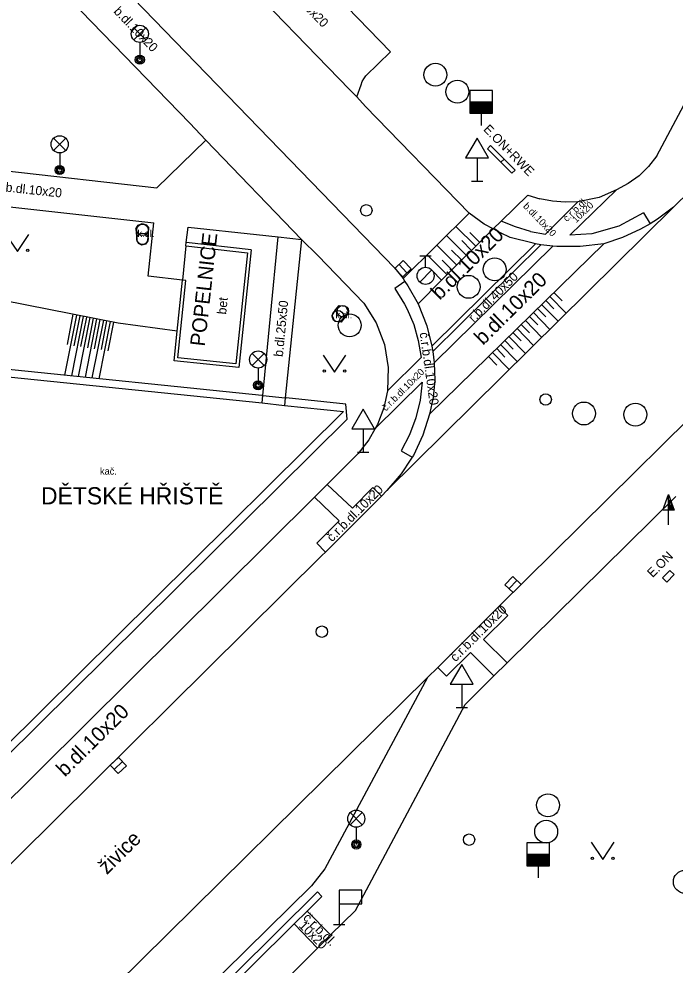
# Model space of a CAD drawing. Extents: x -598233 to -596890, y -1157848 to -1156431.
# Drawn here: x -597747.98 to -597719.3, y -1156759.46 to -1156718.14 of the extents above; entities that cross this region are included whole.
import ezdxf

# ---------------------------------------------------------------- set-up
doc = ezdxf.new("R2010")
doc.units = 0
for name, color, linetype in [('Level 10', 7, 'Continuous'), ('Level 11', 7, 'Continuous'), ('Level 14', 7, 'Continuous'), ('Level 15', 7, 'Continuous'), ('Level 24', 7, 'Continuous'), ('Level 25', 7, 'Continuous'), ('Level 27', 7, 'Continuous'), ('Level 28', 7, 'Continuous'), ('Level 33', 7, 'Continuous'), ('Level 34', 7, 'Continuous'), ('Level 36', 7, 'Continuous'), ('Level 40', 7, 'Continuous'), ('Level 41', 7, 'Continuous'), ('Level 42', 7, 'Continuous'), ('Level 7', 7, 'Continuous'), ('Level 8', 7, 'Continuous')]:
    doc.layers.add(name, color=color, linetype=linetype)

msp = doc.modelspace()

# ---------------------------------------------------------------- linework, layer by layer
at = {"layer": 'Level 10'}
for points in [[(-597736.94, -1156714.2), (-597731.74, -1156719.58)], [(-597731.55, -1156729.03), (-597744.81, -1156715.34)], [(-597731.74, -1156719.58), (-597732.82, -1156720.63)], [(-597733.03, -1156721.02), (-597732.98, -1156720.88), (-597732.91, -1156720.75), (-597732.82, -1156720.63)], [(-597733.22, -1156721.55), (-597733.03, -1156721.02)], [(-597733.22, -1156721.55), (-597732.83, -1156721.96), (-597728.3, -1156726.62)], [(-597719.38, -1156726.36), (-597718.65, -1156725.65)], [(-597726.51, -1156727.68), (-597726.94, -1156727.48), (-597727.26, -1156727.31), (-597727.65, -1156727.1), (-597728.3, -1156726.62)], [(-597719.38, -1156726.36), (-597720.07, -1156726.88), (-597720.4, -1156727.09), (-597720.82, -1156727.32), (-597721.6, -1156727.68), (-597722.42, -1156727.96)], [(-597722.42, -1156727.96), (-597723.45, -1156728.08), (-597724.48, -1156728.08), (-597724.65, -1156728.06), (-597725.18, -1156728), (-597725.41, -1156727.96), (-597725.51, -1156727.94), (-597726.51, -1156727.68)], [(-597731.55, -1156729.03), (-597731.19, -1156729.47), (-597731.11, -1156729.6), (-597730.98, -1156729.79), (-597730.54, -1156730.58)], [(-597730.54, -1156730.58), (-597730.16, -1156731.55), (-597729.93, -1156732.43)], [(-597727, -1156743.79), (-597713.95, -1156730.92)], [(-597729.93, -1156732.43), (-597729.89, -1156732.66), (-597729.83, -1156733.16), (-597729.81, -1156733.92), (-597729.88, -1156734.67), (-597730.04, -1156735.4)], [(-597730.04, -1156735.4), (-597730.33, -1156736.32), (-597730.74, -1156737.2), (-597730.79, -1156737.28), (-597730.85, -1156737.37), (-597731.27, -1156738.01), (-597731.9, -1156738.74)], [(-597734.74, -1156741.57), (-597734.59, -1156741.42), (-597732.14, -1156738.98), (-597731.9, -1156738.74)], [(-597749.69, -1156756.36), (-597734.74, -1156741.57)], [(-597730.12, -1156746.9), (-597729.67, -1156746.46), (-597727, -1156743.79)], [(-597730.12, -1156746.9), (-597734.61, -1156755.26)], [(-597734.61, -1156755.26), (-597735.19, -1156755.99)], [(-597735.19, -1156755.99), (-597742.82, -1156763.5)]]:
    msp.add_lwpolyline(points, dxfattribs=at)
at = {"layer": 'Level 11'}
for points in [[(-597733.53, -1156721.22), (-597738.7, -1156715.88)], [(-597720.1, -1156724.12), (-597715.58, -1156715.64)], [(-597740.52, -1156722.69), (-597746.22, -1156716.8)], [(-597733.22, -1156721.55), (-597733.53, -1156721.22)], [(-597739.82, -1156723.43), (-597740.52, -1156722.69)], [(-597741.96, -1156725.51), (-597739.82, -1156723.43)], [(-597735.63, -1156727.78), (-597739.82, -1156723.43)], [(-597755.35, -1156724.01), (-597741.96, -1156725.51)], [(-597720.1, -1156724.12), (-597720.46, -1156724.58), (-597720.88, -1156724.99), (-597721.35, -1156725.33), (-597721.87, -1156725.6)], [(-597755.44, -1156725.56), (-597754.93, -1156725.62), (-597742.09, -1156727.05)], [(-597727.26, -1156727.31), (-597726.91, -1156726.97), (-597725.74, -1156725.83)], [(-597725.74, -1156725.83), (-597725.21, -1156725.99)], [(-597721.87, -1156725.6), (-597723.9, -1156727.59)], [(-597721.87, -1156725.6), (-597722.63, -1156725.94), (-597723.56, -1156726.13)], [(-597723.56, -1156726.13), (-597724.11, -1156726.14), (-597724.67, -1156726.1), (-597725.21, -1156725.99)], [(-597723.56, -1156726.13), (-597724.97, -1156727.54)], [(-597731.9, -1156738.74), (-597719.38, -1156726.36)], [(-597731.19, -1156729.47), (-597728.3, -1156726.62)], [(-597720.69, -1156726.61), (-597721.77, -1156727.19), (-597722.95, -1156727.53), (-597723.9, -1156727.59)], [(-597720.69, -1156726.61), (-597720.4, -1156727.09)], [(-597742.77, -1156727.14), (-597742.6, -1156727.07), (-597742.42, -1156727.13), (-597742.31, -1156727.28)], [(-597742.34, -1156729.37), (-597742.09, -1156727.05)], [(-597725.63, -1156727.42), (-597726.28, -1156727.22), (-597726.91, -1156726.97)], [(-597742.87, -1156727.3), (-597742.77, -1156727.14)], [(-597742.87, -1156727.3), (-597742.83, -1156727.79)], [(-597742.35, -1156727.83), (-597742.31, -1156727.28)], [(-597740.67, -1156727.9), (-597740.59, -1156727.23)], [(-597740.59, -1156727.23), (-597737.6, -1156727.55)], [(-597737.6, -1156727.55), (-597736.65, -1156727.66)], [(-597730.54, -1156730.58), (-597729.51, -1156729.55), (-597727.26, -1156727.31)], [(-597725.63, -1156727.42), (-597724.97, -1156727.54)], [(-597742.44, -1156727.97), (-597742.61, -1156728.02), (-597742.76, -1156727.95), (-597742.83, -1156727.79)], [(-597742.44, -1156727.97), (-597742.35, -1156727.83)], [(-597737.35, -1156734.91), (-597737.32, -1156734.59), (-597736.65, -1156727.66)], [(-597736.65, -1156727.66), (-597735.64, -1156727.77)], [(-597735.64, -1156727.77), (-597736.34, -1156734.69), (-597736.37, -1156735.02)], [(-597734.92, -1156728.47), (-597735.63, -1156727.78)], [(-597729.93, -1156732.43), (-597725.41, -1156727.96)], [(-597740.69, -1156728.05), (-597740.84, -1156729.55)], [(-597729.89, -1156732.66), (-597725.18, -1156728)], [(-597729.83, -1156733.16), (-597724.65, -1156728.06)], [(-597732.91, -1156730.55), (-597734.92, -1156728.47)], [(-597740.84, -1156729.55), (-597742.34, -1156729.37)], [(-597731.11, -1156729.6), (-597731.55, -1156729.91)], [(-597731.55, -1156729.91), (-597731.13, -1156730.6)], [(-597733.72, -1156731.15), (-597733.9, -1156731.38), (-597734.18, -1156731.35), (-597734.3, -1156731.09), (-597734.15, -1156730.85)], [(-597734.15, -1156730.85), (-597733.98, -1156730.65), (-597733.71, -1156730.68), (-597733.59, -1156730.92), (-597733.72, -1156731.15)], [(-597732.91, -1156730.55), (-597732.37, -1156731.41)], [(-597731.13, -1156730.6), (-597731.02, -1156730.81)], [(-597731.02, -1156730.81), (-597730.73, -1156731.49), (-597730.53, -1156732.19), (-597730.4, -1156732.92)], [(-597732.37, -1156731.41), (-597732.01, -1156732.36), (-597731.84, -1156733.36), (-597731.87, -1156734.38)], [(-597731.87, -1156734.38), (-597730.4, -1156732.92)], [(-597748.46, -1156733.77), (-597737.35, -1156734.91)], [(-597732.41, -1156736.03), (-597730.36, -1156734)], [(-597730.36, -1156734), (-597730.45, -1156734.79), (-597730.63, -1156735.56), (-597730.91, -1156736.3), (-597731.27, -1156737)], [(-597731.87, -1156734.38), (-597732.04, -1156735.13), (-597732.31, -1156735.85), (-597732.41, -1156736.03), (-597732.69, -1156736.52), (-597733.16, -1156737.12)], [(-597737.35, -1156734.91), (-597736.37, -1156735.02)], [(-597733.8, -1156735.28), (-597750.33, -1156751.64)], [(-597736.37, -1156735.02), (-597733.8, -1156735.28)], [(-597731.27, -1156737), (-597730.79, -1156737.28)], [(-597735.07, -1156739.03), (-597734.51, -1156738.47), (-597733.16, -1156737.12)], [(-597734.51, -1156738.47), (-597733.41, -1156739.5)], [(-597733.41, -1156739.5), (-597732.51, -1156738.6)], [(-597732.51, -1156738.6), (-597732.14, -1156738.98)], [(-597751.11, -1156754.92), (-597735.07, -1156739.03)], [(-597735.07, -1156739.03), (-597733.98, -1156740.06)], [(-597728.48, -1156748.08), (-597727.22, -1156746.83), (-597726.65, -1156746.26), (-597719.27, -1156738.99)], [(-597734.97, -1156741.04), (-597733.98, -1156740.06)], [(-597734.97, -1156741.04), (-597734.59, -1156741.42)], [(-597726.61, -1156744.19), (-597727, -1156743.79)], [(-597726.61, -1156744.19), (-597727.68, -1156745.24)], [(-597727.68, -1156745.24), (-597726.65, -1156746.26)], [(-597728.25, -1156745.81), (-597729.29, -1156746.84)], [(-597728.25, -1156745.81), (-597727.22, -1156746.83)], [(-597729.29, -1156746.84), (-597729.67, -1156746.46)], [(-597744.88, -1156761.45), (-597730.12, -1156746.9)], [(-597733.28, -1156757.08), (-597728.48, -1156748.08)], [(-597734.94, -1156756.26), (-597749.23, -1156770.4)], [(-597749.01, -1156770.58), (-597735.95, -1156757.66), (-597735.39, -1156757.1), (-597734.74, -1156756.46)], [(-597734.74, -1156756.46), (-597734.94, -1156756.26)], [(-597735.39, -1156757.1), (-597734.36, -1156758.14)], [(-597734.94, -1156758.72), (-597734.36, -1156758.14), (-597733.28, -1156757.08)], [(-597735.95, -1156757.66), (-597734.94, -1156758.72)], [(-597741.13, -1156764.88), (-597734.94, -1156758.72)]]:
    msp.add_lwpolyline(points, dxfattribs=at)
at = {"layer": 'Level 14'}
for points in [[(-597730.04, -1156735.4), (-597722.42, -1156727.96)], [(-597743.64, -1156731.43), (-597749.72, -1156730.23)], [(-597741.07, -1156731.77), (-597743.64, -1156731.43)]]:
    msp.add_lwpolyline(points, dxfattribs=at)
at = {"layer": 'Level 15'}
for points in [[(-597728.89, -1156727.2), (-597728.02, -1156728.07)], [(-597728.28, -1156727.46), (-597727.85, -1156727.89)], [(-597728.42, -1156728.47), (-597729.29, -1156727.6)], [(-597728.63, -1156727.81), (-597728.2, -1156728.25)], [(-597728.85, -1156728.89), (-597729.72, -1156728.02)], [(-597728.63, -1156728.68), (-597729.07, -1156728.24)], [(-597729.27, -1156729.32), (-597730.14, -1156728.44)], [(-597729.06, -1156729.1), (-597729.49, -1156728.67)], [(-597729.51, -1156729.55), (-597729.92, -1156729.12)], [(-597724.6, -1156730.8), (-597724.96, -1156730.44)], [(-597724.07, -1156730.99), (-597724.78, -1156730.26)], [(-597724.24, -1156730.45), (-597724.6, -1156730.09)], [(-597724.96, -1156731.15), (-597725.32, -1156730.79)], [(-597724.42, -1156731.34), (-597725.14, -1156730.61)], [(-597745.47, -1156731.07), (-597745.99, -1156733.7)], [(-597745.62, -1156731.04), (-597745.88, -1156732.36)], [(-597745.18, -1156731.13), (-597745.69, -1156733.73)], [(-597745.32, -1156731.1), (-597745.58, -1156732.41)], [(-597744.88, -1156731.18), (-597745.39, -1156733.76)], [(-597745.03, -1156731.16), (-597745.29, -1156732.45)], [(-597744.59, -1156731.24), (-597745.09, -1156733.79)], [(-597744.74, -1156731.21), (-597744.99, -1156732.5)], [(-597725.31, -1156731.5), (-597725.67, -1156731.14)], [(-597724.78, -1156731.7), (-597725.49, -1156730.96)], [(-597744.29, -1156731.3), (-597744.79, -1156733.82)], [(-597744.44, -1156731.27), (-597744.69, -1156732.54)], [(-597744, -1156731.36), (-597744.49, -1156733.85)], [(-597744.15, -1156731.33), (-597744.39, -1156732.58)], [(-597743.85, -1156731.39), (-597744.1, -1156732.63)], [(-597725.49, -1156732.4), (-597726.21, -1156731.66)], [(-597725.67, -1156731.85), (-597726.03, -1156731.49)], [(-597725.13, -1156732.05), (-597725.85, -1156731.31)], [(-597725.84, -1156732.75), (-597726.57, -1156732.01)], [(-597726.03, -1156732.2), (-597726.39, -1156731.83)], [(-597726.2, -1156733.1), (-597726.93, -1156732.36)], [(-597726.38, -1156732.56), (-597726.75, -1156732.18)], [(-597727.1, -1156733.26), (-597727.46, -1156732.88)], [(-597726.55, -1156733.45), (-597727.28, -1156732.71)], [(-597726.74, -1156732.91), (-597727.1, -1156732.53)]]:
    msp.add_lwpolyline(points, dxfattribs=at)
at = {"layer": 'Level 24'}
for points in [[(-597727.37, -1156723.67), (-597727.51, -1156723.81)], [(-597727.51, -1156723.81), (-597726.92, -1156724.4)], [(-597726.78, -1156724.27), (-597727.37, -1156723.67)], [(-597726.78, -1156724.27), (-597726.92, -1156724.4)], [(-597726.92, -1156724.4), (-597726.44, -1156724.88)], [(-597726.3, -1156724.74), (-597726.78, -1156724.27)], [(-597726.3, -1156724.74), (-597726.44, -1156724.88)], [(-597719.54, -1156742.22), (-597719.86, -1156742.55)], [(-597719.67, -1156742.73), (-597719.35, -1156742.4)], [(-597719.35, -1156742.4), (-597719.54, -1156742.22)], [(-597719.86, -1156742.55), (-597719.67, -1156742.73)]]:
    msp.add_lwpolyline(points, dxfattribs=at)
at = {"layer": 'Level 25'}
for p, q in [((-597719.842, -1156739.588), (-597719.59, -1156738.914)), ((-597719.59, -1156739.588), (-597719.842, -1156739.588)), ((-597719.59, -1156740.24), (-597719.59, -1156739.59))]:
    msp.add_line(p, q, dxfattribs=at)
for points in [[(-597719.34, -1156739.59), (-597719.59, -1156739.59), (-597719.59, -1156738.914), (-597719.59, -1156738.914)], [(-597719.397, -1156739.55), (-597719.55, -1156739.55), (-597719.55, -1156739.137)], [(-597719.455, -1156739.51), (-597719.51, -1156739.51), (-597719.51, -1156739.361)]]:
    msp.add_lwpolyline(points, close=True, dxfattribs=at)
at = {"layer": 'Level 27'}
for p, q in [((-597731.3717, -1156728.8682), (-597731.0283, -1156729.2318)), ((-597726.5637, -1156743.0198), (-597726.2163, -1156742.6602)), ((-597743.8229, -1156750.9104), (-597743.4571, -1156750.5696))]:
    msp.add_line(p, q, dxfattribs=at)
for points in [[(-597731.5534, -1156729.0399), (-597731.2101, -1156729.4034), (-597730.8466, -1156729.0601), (-597731.1899, -1156728.6966)], [(-597726.3839, -1156743.1935), (-597726.0365, -1156742.8339), (-597726.3961, -1156742.4865), (-597726.7435, -1156742.8461)], [(-597743.6525, -1156751.0933), (-597743.2867, -1156750.7525), (-597743.6275, -1156750.3867), (-597743.9933, -1156750.7275)]]:
    msp.add_lwpolyline(points, close=True, dxfattribs=at)
for centre in [(-597729.78, -1156720.58), (-597728.82, -1156721.32), (-597727.19, -1156729.08), (-597728.33, -1156729.84), (-597733.53, -1156731.52), (-597723.29, -1156735.37), (-597721.04, -1156735.42), (-597724.86, -1156752.48), (-597724.94, -1156753.63), (-597718.88, -1156755.82)]:
    msp.add_circle(centre, 0.5, dxfattribs=at)
at = {"layer": 'Level 28'}
for p, q in [((-597728.28, -1156721.76), (-597727.28, -1156721.76)), ((-597728.28, -1156721.81), (-597727.28, -1156721.81)), ((-597728.28, -1156721.86), (-597727.28, -1156721.86)), ((-597728.28, -1156721.91), (-597727.28, -1156721.91)), ((-597728.28, -1156721.96), (-597727.28, -1156721.96)), ((-597728.28, -1156722.01), (-597727.28, -1156722.01)), ((-597728.28, -1156722.06), (-597727.28, -1156722.06)), ((-597728.28, -1156722.11), (-597727.28, -1156722.11)), ((-597728.28, -1156722.16), (-597727.28, -1156722.16)), ((-597728.28, -1156722.21), (-597727.28, -1156722.21)), ((-597727.78, -1156722.26), (-597727.78, -1156722.79)), ((-597730.46, -1156728.485), (-597729.96, -1156728.485)), ((-597730.21, -1156728.985), (-597730.21, -1156728.485)), ((-597730.468, -1156729.632), (-597729.938, -1156729.102)), ((-597725.79, -1156754.62), (-597724.79, -1156754.62)), ((-597725.79, -1156754.67), (-597724.79, -1156754.67)), ((-597725.79, -1156754.72), (-597724.79, -1156754.72)), ((-597725.79, -1156754.77), (-597724.79, -1156754.77)), ((-597725.79, -1156754.82), (-597724.79, -1156754.82)), ((-597725.79, -1156754.87), (-597724.79, -1156754.87)), ((-597725.79, -1156754.92), (-597724.79, -1156754.92)), ((-597725.79, -1156754.97), (-597724.79, -1156754.97)), ((-597725.79, -1156755.02), (-597724.79, -1156755.02)), ((-597725.79, -1156755.07), (-597724.79, -1156755.07)), ((-597725.29, -1156755.12), (-597725.29, -1156755.65))]:
    msp.add_line(p, q, dxfattribs=at)
for points in [[(-597728.28, -1156722.26), (-597727.28, -1156722.26), (-597727.28, -1156721.26), (-597728.28, -1156721.26)], [(-597725.79, -1156755.12), (-597724.79, -1156755.12), (-597724.79, -1156754.12), (-597725.79, -1156754.12)]]:
    msp.add_lwpolyline(points, close=True, dxfattribs=at)
for centre, radius in [((-597732.8, -1156726.5), 0.25), ((-597742.58, -1156727.35), 0.25), ((-597742.58, -1156727.74), 0.25), ((-597730.21, -1156729.36), 0.375), ((-597733.83, -1156730.9), 0.25), ((-597734.04, -1156731.12), 0.25), ((-597724.96, -1156734.76), 0.25), ((-597734.74, -1156744.9), 0.25), ((-597728.31, -1156753.98), 0.25)]:
    msp.add_circle(centre, radius, dxfattribs=at)
at = {"layer": 'Level 33'}
for p, q in [((-597742.965, -1156719.06), (-597742.435, -1156718.53)), ((-597742.965, -1156718.53), (-597742.435, -1156719.06)), ((-597742.7, -1156719.17), (-597742.7, -1156719.92)), ((-597746.465, -1156723.88), (-597745.935, -1156723.35)), ((-597746.465, -1156723.35), (-597745.935, -1156723.88)), ((-597746.2, -1156723.99), (-597746.2, -1156724.74)), ((-597737.795, -1156733.28), (-597737.265, -1156732.75)), ((-597737.795, -1156732.75), (-597737.265, -1156733.28)), ((-597737.53, -1156733.39), (-597737.53, -1156734.14)), ((-597733.505, -1156753.33), (-597732.975, -1156752.8)), ((-597733.505, -1156752.8), (-597732.975, -1156753.33)), ((-597733.24, -1156753.44), (-597733.24, -1156754.19))]:
    msp.add_line(p, q, dxfattribs=at)
for centre, radius in [((-597742.7, -1156718.795), 0.375), ((-597742.7, -1156719.92), 0.2), ((-597742.7, -1156719.92), 0.1445), ((-597742.7, -1156719.92), 0.0876), ((-597746.2, -1156723.615), 0.375), ((-597746.2, -1156724.74), 0.2), ((-597746.2, -1156724.74), 0.1445), ((-597746.2, -1156724.74), 0.0876), ((-597737.53, -1156733.015), 0.375), ((-597737.53, -1156734.14), 0.2), ((-597737.53, -1156734.14), 0.1445), ((-597737.53, -1156734.14), 0.0876), ((-597733.24, -1156753.065), 0.375), ((-597733.24, -1156754.19), 0.2), ((-597733.24, -1156754.19), 0.1445), ((-597733.24, -1156754.19), 0.0876)]:
    msp.add_circle(centre, radius, dxfattribs=at)
at = {"layer": 'Level 34'}
for p, q in [((-597727.96, -1156724.212), (-597727.96, -1156725.23)), ((-597728.21, -1156725.23), (-597727.71, -1156725.23)), ((-597732.94, -1156736.042), (-597732.94, -1156737.06)), ((-597733.19, -1156737.06), (-597732.69, -1156737.06)), ((-597728.63, -1156747.192), (-597728.63, -1156748.21)), ((-597728.88, -1156748.21), (-597728.38, -1156748.21)), ((-597733.99, -1156756.78), (-597733.99, -1156757.68)), ((-597734.24, -1156757.68), (-597733.74, -1156757.68))]:
    msp.add_line(p, q, dxfattribs=at)
for points in [[(-597728.46, -1156724.212), (-597727.46, -1156724.212), (-597727.96, -1156723.346)], [(-597733.44, -1156736.042), (-597732.44, -1156736.042), (-597732.94, -1156735.176)], [(-597729.13, -1156747.192), (-597728.13, -1156747.192), (-597728.63, -1156746.326)], [(-597733.99, -1156756.78), (-597732.99, -1156756.78), (-597732.99, -1156756.18), (-597733.99, -1156756.18)]]:
    msp.add_lwpolyline(points, close=True, dxfattribs=at)
at = {"layer": 'Level 36'}
for points in [[(-597748.55, -1156727.55), (-597748.05, -1156728.3), (-597747.55, -1156727.55)], [(-597734.69, -1156732.82), (-597734.19, -1156733.57), (-597733.69, -1156732.82)], [(-597722.97, -1156754.09), (-597722.47, -1156754.84), (-597721.97, -1156754.09)]]:
    msp.add_lwpolyline(points, dxfattribs=at)
for centre in [(-597747.6008, -1156728.2498), (-597734.6402, -1156733.5198), (-597733.7408, -1156733.5198), (-597722.9202, -1156754.7898), (-597722.0208, -1156754.7898)]:
    msp.add_circle(centre, 0.05, dxfattribs=at)
at = {"layer": 'Level 7'}
for points in [[(-597740.69, -1156728.05), (-597740.67, -1156727.9)], [(-597737.84, -1156728.22), (-597740.67, -1156727.9)], [(-597737.84, -1156728.22), (-597738.37, -1156733.36), (-597741.2, -1156733.07), (-597741.07, -1156731.77), (-597740.84, -1156729.55)], [(-597740.69, -1156728.05), (-597738, -1156728.35), (-597738.5, -1156733.2), (-597741.04, -1156732.94), (-597740.69, -1156729.57)], [(-597740.69, -1156729.57), (-597740.84, -1156729.55)], [(-597737.37, -1156734.58), (-597748.72, -1156733.42)], [(-597733.69, -1156734.96), (-597736.31, -1156734.69)], [(-597733.64, -1156735.62), (-597733.69, -1156734.96)], [(-597750.14, -1156751.93), (-597733.64, -1156735.62)]]:
    msp.add_lwpolyline(points, dxfattribs=at)
at = {"layer": 'Level 8'}
msp.add_lwpolyline([(-597737.37, -1156734.58), (-597737.32, -1156734.59), (-597736.34, -1156734.69), (-597736.31, -1156734.69)], dxfattribs=at)

# ---------------------------------------------------------------- texts
at = {"layer": 'Level 40'}
for s, height, rotation, p in [('b.dl.10x20', 0.4, 314.07332, (-597736.42, -1156716.77)), ('b.dl.10x20', 0.4, 313.89859, (-597743.87, -1156717.84)), ('b.dl.10x20', 0.4, 353.91259, (-597748.58, -1156725.68)), ('b.dl.10x20', 0.3, 314, (-597725.97, -1156726.34)), ('č.r.b.dl.', 0.3, 44, (-597724.03, -1156727.02)), ('10x20', 0.3, 44, (-597723.63, -1156727.07)), ('b.dl.10x20', 0.65, 44.71604, (-597729.59, -1156730.45)), ('r.b.dl.40x50', 0.4, 45, (-597728.11, -1156731.41)), ('b.dl.10x20', 0.65, 44.71604, (-597727.7, -1156732.42)), ('bet', 0.4, 84.13846, (-597738.93, -1156731.06)), ('b.dl.25x50', 0.4, 84.46993, (-597736.45, -1156732.91)), ('č.r.b.dl.10x20', 0.4, 278, (-597730.47, -1156731.85)), ('č.r.b.dl.10x20', 0.3, 45, (-597731.94, -1156735.29)), ('č.r.b.dl.10x20', 0.4, 45, (-597734.3, -1156741)), ('č.r.b.dl.10x20', 0.4, 45, (-597728.9, -1156746.24)), ('b.dl.10x20', 0.65, 44.71604, (-597745.97, -1156751.27)), ('živice', 0.65, 44.66297, (-597744.14, -1156755.53)), ('č.r.b.dl.', 0.4, 315, (-597735.59, -1156757.42)), ('10x20', 0.4, 315, (-597735.78, -1156757.77))]:
    msp.add_text(s, height=height, rotation=rotation, dxfattribs=at).set_placement(p)
for s, p in [('k.dl.', (-597742.8, -1156727.66)), ('k.dl.', (-597734.15, -1156731.22)), ('kač.', (-597744.44, -1156738.04))]:
    msp.add_text(s, height=0.3, dxfattribs=at).set_placement(p)
at = {"layer": 'Level 41'}
for s, rotation, p in [('E.ON+RWE', 314.38723, (-597727.71, -1156722.99)), ('E.ON', 44.90008, (-597720.29, -1156742.56))]:
    msp.add_text(s, height=0.4, rotation=rotation, dxfattribs=at).set_placement(p)
msp.add_text('DĚTSKÉ HŘIŠTĚ', height=0.75, dxfattribs=at).set_placement((-597747.02, -1156739.34))
at = {"layer": 'Level 42'}
msp.add_text('POPELNICE', height=0.65, rotation=83.59993, dxfattribs=at).set_placement((-597739.86, -1156732.46))

doc.saveas('drawing.dxf')
